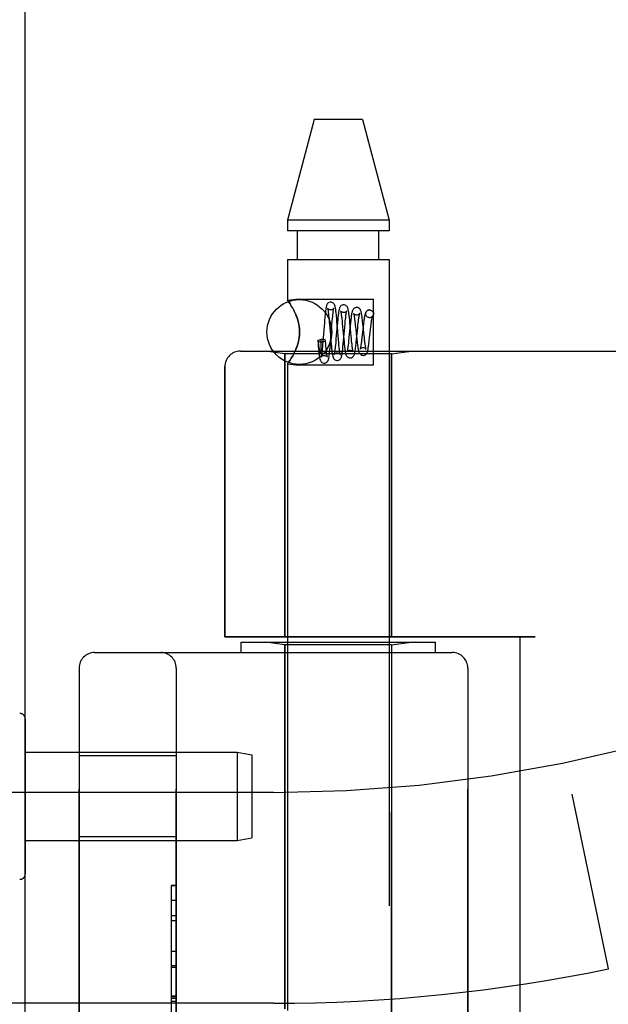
# Model space of a CAD drawing. Header units: inches. Extents: x 0 to 227, y 0 to 147.
# Tile 279 of 285: x 119.17 to 120.3, y 103.38 to 105.27. Entities that reach past the tile are written whole.
import ezdxf

# ---------------------------------------------------------------- set-up
doc = ezdxf.new("R2010")
doc.units = ezdxf.units.IN
doc.header["$LTSCALE"] = 12.466667
doc.header["$MEASUREMENT"] = 0
doc.linetypes.add('HIDDEN', pattern=[0.2, 0.1, -0.1])
doc.layers.get('0').update_dxf_attribs({"linetype": 'CONTINUOUS'})
doc.layers.add('LEFTHAND_DOOR_ASSEMBLY', color=7, linetype='CONTINUOUS')
doc.layers.add('RIGHTHAND_DOOR_ASSEMBLY', color=7, linetype='CONTINUOUS')

msp = doc.modelspace()

# ---------------------------------------------------------------- linework, layer by layer
at = {"color": 3, "linetype": 'Continuous'}
msp.add_line((119.1764, 36.2633), (119.1764, 108.0553), dxfattribs=at)
at = {"layer": 'LEFTHAND_DOOR_ASSEMBLY', "color": 8, "linetype": 'HIDDEN'}
for p, q in [((119.5916, 104.6355), (121.6554, 104.6355)), ((119.6774, 104.6303), (119.6399, 104.6355)), ((119.6774, 104.6303), (119.6774, 104.0843)), ((119.8834, 104.6303), (119.6774, 104.6303)), ((119.8834, 104.6303), (119.9209, 104.6355)), ((119.8834, 104.6303), (119.8834, 104.0843)), ((119.5616, 104.6055), (119.5616, 104.0843)), ((120.1604, 104.0843), (119.5616, 104.0843)), ((119.5929, 104.0543), (119.5929, 104.0743)), ((119.5929, 104.0743), (119.9679, 104.0743)), ((119.6774, 104.069), (119.6399, 104.0743)), ((119.6774, 103.3673), (119.6774, 104.069)), ((119.8834, 104.069), (119.6774, 104.069)), ((119.8834, 104.069), (119.9209, 104.0743)), ((119.8834, 102.4996), (119.8834, 104.069)), ((119.9679, 104.0543), (119.9679, 104.0743)), ((120.1304, 104.0843), (120.1304, 102.4843)), ((119.3104, 104.0543), (120.0004, 104.0543)), ((119.2804, 104.0243), (119.2804, 102.5443)), ((119.4679, 102.5443), (119.4679, 104.0243)), ((120.0304, 104.0243), (120.0304, 102.5443)), ((119.4679, 103.8548), (119.2804, 103.8548)), ((119.6554, 103.7843), (118.2374, 103.7843)), ((120.3014, 103.4443), (120.2316, 103.7809)), ((119.4679, 103.6988), (119.2804, 103.6988)), ((119.4579, 103.6052), (119.4579, 102.9633)), ((119.4579, 103.6052), (119.4679, 103.6052)), ((119.4679, 103.605), (119.4579, 103.605)), ((119.4579, 103.5469), (119.4679, 103.5469)), ((119.4679, 103.5367), (119.4579, 103.5367)), ((119.4679, 103.4779), (119.4579, 103.4779)), ((119.4579, 103.4477), (119.4679, 103.4477)), ((119.4579, 103.3911), (119.4679, 103.3911)), ((119.4579, 103.3909), (119.4679, 103.3909)), ((119.4679, 103.3906), (119.4579, 103.3906)), ((119.6554, 103.378), (118.6878, 103.378))]:
    msp.add_line(p, q, dxfattribs=at)
for centre, radius, start, end in [((119.5916, 104.6055), 0.03, 90, 180), ((119.6554, 106.5594), 2.7751, 270, 316.1116), ((119.3104, 104.0243), 0.03, 90, 180), ((119.4379, 104.0243), 0.03, 0, 90), ((120.0004, 104.0243), 0.03, 0, 90), ((119.6554, 106.5594), 3.1814, 270, 281.7157)]:
    msp.add_arc(centre, radius, start, end, dxfattribs=at)
at = {"layer": 'RIGHTHAND_DOOR_ASSEMBLY', "color": 8, "linetype": 'HIDDEN'}
for p, q in [((119.7339, 105.0823), (119.6824, 104.8882)), ((119.8269, 105.0823), (119.7339, 105.0823)), ((119.8269, 105.0823), (119.8784, 104.8882)), ((119.6824, 104.8882), (119.6824, 104.8673)), ((119.8784, 104.8882), (119.6824, 104.8882)), ((119.8784, 104.8882), (119.8784, 104.8673)), ((119.8784, 104.8673), (119.6824, 104.8673)), ((119.7019, 104.8123), (119.7019, 104.8673)), ((119.8589, 104.8123), (119.8589, 104.8673)), ((119.6824, 104.8123), (119.6824, 104.7337)), ((119.6824, 104.8123), (119.8784, 104.8123)), ((119.8784, 104.8123), (119.8784, 101.9643)), ((119.6824, 104.7337), (119.6984, 104.7358)), ((119.6827, 104.7333), (119.6824, 104.7337)), ((119.6984, 104.7358), (119.8484, 104.7358)), ((119.8484, 104.6088), (119.8484, 104.7358)), ((119.6984, 104.7062), (119.6955, 104.7126)), ((119.8423, 104.7147), (119.8408, 104.7148)), ((119.8409, 104.7148), (119.8423, 104.7146)), ((119.754, 104.6953), (119.7536, 104.69)), ((119.7618, 104.705), (119.7622, 104.701)), ((119.7622, 104.701), (119.7626, 104.6966)), ((119.7626, 104.6966), (119.763, 104.6918)), ((119.7682, 104.6868), (119.7689, 104.6942)), ((119.7689, 104.6942), (119.7693, 104.6987)), ((119.7774, 104.6978), (119.7769, 104.7031)), ((119.7779, 104.6922), (119.7774, 104.6978)), ((119.7872, 104.6979), (119.7876, 104.6939)), ((119.7876, 104.6939), (119.788, 104.6895)), ((119.8024, 104.6953), (119.8019, 104.7002)), ((119.8029, 104.6901), (119.8024, 104.6953)), ((119.8409, 104.6998), (119.8395, 104.7)), ((119.8408, 104.6998), (119.8395, 104.6999)), ((119.7536, 104.69), (119.7507, 104.6542)), ((119.763, 104.6918), (119.7639, 104.681)), ((119.7639, 104.681), (119.7651, 104.6663)), ((119.7655, 104.6527), (119.7682, 104.6868)), ((119.7782, 104.6848), (119.776, 104.6596)), ((119.7789, 104.6807), (119.7779, 104.6922)), ((119.7788, 104.6905), (119.7782, 104.6848)), ((119.788, 104.6895), (119.7887, 104.6824)), ((119.7887, 104.6824), (119.7899, 104.6694)), ((119.7906, 104.655), (119.7928, 104.681)), ((119.7928, 104.681), (119.7936, 104.6888)), ((119.7936, 104.6888), (119.794, 104.6935)), ((119.8034, 104.6846), (119.8011, 104.6619)), ((119.804, 104.6788), (119.8029, 104.6901)), ((119.8039, 104.6896), (119.8034, 104.6846)), ((119.8048, 104.6704), (119.804, 104.6788)), ((119.8132, 104.6858), (119.8141, 104.678)), ((119.8141, 104.678), (119.8155, 104.6639)), ((119.8157, 104.658), (119.8179, 104.6806)), ((119.8179, 104.6806), (119.8184, 104.6858)), ((119.8283, 104.6824), (119.8259, 104.6614)), ((119.828, 104.688), (119.8273, 104.6935)), ((119.8289, 104.679), (119.828, 104.688)), ((119.8298, 104.6698), (119.8289, 104.679)), ((119.8408, 104.661), (119.8426, 104.6773)), ((119.8426, 104.6773), (119.8432, 104.6823)), ((119.7409, 104.6557), (119.7414, 104.6499)), ((119.7413, 104.6565), (119.7415, 104.6538)), ((119.7477, 104.6543), (119.7476, 104.6581)), ((119.7484, 104.6581), (119.7476, 104.6581)), ((119.7563, 104.6495), (119.7558, 104.6558)), ((119.7651, 104.6663), (119.7661, 104.6546)), ((119.776, 104.6596), (119.7754, 104.6522)), ((119.7814, 104.6514), (119.7807, 104.6586)), ((119.7899, 104.6694), (119.7909, 104.6584)), ((119.7909, 104.6584), (119.7915, 104.653)), ((119.8011, 104.6619), (119.8004, 104.6551)), ((119.8057, 104.6599), (119.8048, 104.6704)), ((119.8062, 104.6552), (119.8057, 104.6599)), ((119.8155, 104.6639), (119.8161, 104.6584)), ((119.8161, 104.6584), (119.8167, 104.6531)), ((119.8259, 104.6614), (119.8254, 104.6568)), ((119.8307, 104.6613), (119.8298, 104.6698)), ((119.8313, 104.6562), (119.8307, 104.6613)), ((119.6955, 104.632), (119.6984, 104.6384)), ((119.7414, 104.6499), (119.7418, 104.6442)), ((119.7415, 104.6538), (119.7418, 104.6513)), ((119.7418, 104.6513), (119.742, 104.6492)), ((119.7418, 104.6442), (119.7423, 104.639)), ((119.742, 104.6492), (119.7423, 104.6472)), ((119.7423, 104.6472), (119.7425, 104.6455)), ((119.7425, 104.6455), (119.7427, 104.644)), ((119.7427, 104.644), (119.7429, 104.6426)), ((119.7474, 104.6385), (119.7475, 104.6392)), ((119.7474, 104.6379), (119.7474, 104.6385)), ((119.7475, 104.6408), (119.7476, 104.6417)), ((119.7475, 104.6399), (119.7475, 104.6408)), ((119.7475, 104.6392), (119.7475, 104.6399)), ((119.7476, 104.6452), (119.7477, 104.6467)), ((119.7476, 104.6439), (119.7476, 104.6452)), ((119.7476, 104.6427), (119.7476, 104.6439)), ((119.7476, 104.6417), (119.7476, 104.6427)), ((119.7477, 104.6511), (119.7477, 104.6543)), ((119.7477, 104.6483), (119.7477, 104.6511)), ((119.7477, 104.6467), (119.7477, 104.6483)), ((119.7498, 104.6436), (119.7494, 104.6398)), ((119.7502, 104.6476), (119.7498, 104.6436)), ((119.7507, 104.6542), (119.7502, 104.6476)), ((119.7567, 104.645), (119.7563, 104.6495)), ((119.7571, 104.6408), (119.7567, 104.645)), ((119.7575, 104.637), (119.7571, 104.6408)), ((119.7651, 104.647), (119.7655, 104.6527)), ((119.7661, 104.6546), (119.7666, 104.6492)), ((119.7666, 104.6492), (119.7671, 104.6441)), ((119.7754, 104.6522), (119.7749, 104.6478)), ((119.7818, 104.647), (119.7814, 104.6514)), ((119.7822, 104.6431), (119.7818, 104.647)), ((119.79, 104.6493), (119.7906, 104.655)), ((119.7915, 104.653), (119.792, 104.6478)), ((119.8004, 104.6551), (119.8, 104.6509)), ((119.8067, 104.6509), (119.8062, 104.6552)), ((119.5916, 104.6355), (121.6554, 104.6355)), ((119.6774, 104.6303), (119.6399, 104.6355)), ((119.6774, 104.0843), (119.6774, 104.6303)), ((119.8834, 104.6303), (119.6774, 104.6303)), ((119.8834, 104.6303), (119.9209, 104.6355)), ((119.8834, 104.0843), (119.8834, 104.6303)), ((119.5616, 104.0843), (119.5616, 104.6055)), ((119.6824, 104.6108), (119.6824, 101.9643)), ((119.6824, 104.6108), (119.6984, 104.6088)), ((119.6984, 104.6088), (119.8484, 104.6088)), ((119.5616, 104.0843), (120.1604, 104.0843)), ((119.5929, 104.0543), (119.5929, 104.0743)), ((119.5929, 104.0743), (119.9679, 104.0743)), ((119.6774, 104.069), (119.6399, 104.0743)), ((119.6774, 104.069), (119.6774, 103.3673)), ((119.8834, 104.069), (119.6774, 104.069)), ((119.8834, 104.069), (119.9209, 104.0743)), ((119.8834, 104.069), (119.8834, 102.4996)), ((119.9679, 104.0543), (119.9679, 104.0743)), ((120.1304, 104.0843), (120.1304, 102.4843)), ((119.3104, 104.0543), (120.0004, 104.0543)), ((119.2804, 102.5443), (119.2804, 104.0243)), ((119.4679, 104.0243), (119.4679, 102.5443)), ((120.0304, 102.5443), (120.0304, 104.0243)), ((119.1764, 103.9267), (119.1764, 103.6269)), ((119.1764, 103.8618), (119.5855, 103.8618)), ((119.5855, 103.8618), (119.5855, 103.6918)), ((119.5855, 103.8618), (119.6139, 103.8568)), ((119.4679, 103.8548), (119.2804, 103.8548)), ((119.6139, 103.8568), (119.6139, 103.6968)), ((119.6554, 103.7843), (118.2374, 103.7843)), ((120.3014, 103.4443), (120.2316, 103.7809)), ((119.1764, 103.6918), (119.5855, 103.6918)), ((119.4679, 103.6988), (119.2804, 103.6988)), ((119.5855, 103.6918), (119.6139, 103.6968)), ((119.4579, 103.6053), (119.4579, 102.9633)), ((119.4679, 103.6053), (119.4579, 103.6053)), ((119.4679, 103.5763), (119.4579, 103.5763)), ((119.4679, 103.45), (119.4579, 103.45)), ((119.4679, 103.3916), (119.4579, 103.3916)), ((119.4679, 103.3868), (119.4579, 103.3868)), ((119.6554, 103.378), (118.6878, 103.378)), ((119.4679, 103.3814), (119.4579, 103.3814))]:
    msp.add_line(p, q, dxfattribs=at)
for points in [[(119.6824, 104.7337), (119.6827, 104.7333), (119.6836, 104.732)], [(119.6926, 104.7181), (119.6898, 104.7229), (119.6873, 104.7268), (119.6852, 104.7299), (119.6836, 104.732)], [(119.6852, 104.7299), (119.6873, 104.7268), (119.6898, 104.7229)], [(119.6926, 104.7181), (119.6955, 104.7126), (119.6984, 104.7062)], [(119.7658, 104.7298), (119.7649, 104.7297), (119.7629, 104.7292), (119.7612, 104.7283), (119.7599, 104.7271), (119.759, 104.726), (119.7584, 104.7249), (119.758, 104.7239), (119.7577, 104.7229), (119.7574, 104.7219), (119.7571, 104.7208), (119.7569, 104.7197), (119.7566, 104.7184), (119.7564, 104.7169), (119.7562, 104.7154), (119.7559, 104.7136), (119.7557, 104.7118), (119.7554, 104.7098), (119.7552, 104.7076), (119.755, 104.7054), (119.7547, 104.703), (119.7545, 104.7005), (119.754, 104.6953)], [(119.7597, 104.7184), (119.7597, 104.7184), (119.7597, 104.7183), (119.7598, 104.718), (119.7599, 104.7175), (119.7601, 104.7169), (119.7602, 104.7161), (119.7604, 104.7151), (119.7606, 104.7141), (119.7608, 104.7129), (119.761, 104.7115), (119.7612, 104.7101), (119.7614, 104.7085), (119.7615, 104.7068), (119.7618, 104.705)], [(119.7658, 104.7148), (119.7647, 104.7149), (119.7632, 104.7153), (119.762, 104.716), (119.761, 104.7167), (119.7603, 104.7174), (119.7599, 104.718), (119.7597, 104.7183), (119.7597, 104.7184)], [(119.7769, 104.7031), (119.7767, 104.7056), (119.7764, 104.7079), (119.7762, 104.7101), (119.7759, 104.7122), (119.7757, 104.7141), (119.7754, 104.7158), (119.7752, 104.7174), (119.7749, 104.7188), (119.7747, 104.72), (119.7744, 104.7212), (119.7742, 104.7222), (119.7739, 104.7232), (119.7735, 104.7242), (119.7731, 104.7252), (119.7724, 104.7263), (119.7715, 104.7274), (119.7701, 104.7285), (119.7685, 104.7293), (119.7666, 104.7298), (119.7658, 104.7298)], [(119.7718, 104.718), (119.7719, 104.7183), (119.7719, 104.7185), (119.7719, 104.7184), (119.7718, 104.7181), (119.7714, 104.7176), (119.7707, 104.7168), (119.7696, 104.716), (119.7682, 104.7152), (119.7665, 104.7149), (119.7658, 104.7148)], [(119.7693, 104.6987), (119.7697, 104.7028), (119.7699, 104.7047), (119.7701, 104.7065), (119.7703, 104.7082), (119.7704, 104.7098), (119.7706, 104.7112), (119.7708, 104.7126), (119.771, 104.7138), (119.7712, 104.7149), (119.7713, 104.7159), (119.7715, 104.7167), (119.7716, 104.7174), (119.7718, 104.7179), (119.7718, 104.718)], [(119.7908, 104.7248), (119.7898, 104.7247), (119.7879, 104.7242), (119.7862, 104.7233), (119.7848, 104.7221), (119.7839, 104.7209), (119.7833, 104.7198), (119.7829, 104.7187), (119.7825, 104.7177), (119.7822, 104.7166), (119.7819, 104.7154), (119.7817, 104.7141), (119.7814, 104.7126), (119.7811, 104.711), (119.7809, 104.7093), (119.7806, 104.7074), (119.7803, 104.7053), (119.7801, 104.7031), (119.7798, 104.7008), (119.7795, 104.6984), (119.7793, 104.6958), (119.7788, 104.6905)], [(119.7848, 104.7133), (119.7848, 104.7132), (119.7849, 104.7128), (119.7851, 104.7123), (119.7852, 104.7116), (119.7854, 104.7108), (119.7856, 104.7098), (119.7858, 104.7088), (119.786, 104.7075), (119.7862, 104.7062), (119.7863, 104.7048), (119.7866, 104.7032), (119.7868, 104.7015), (119.787, 104.6998), (119.7872, 104.6979)], [(119.7908, 104.7098), (119.7897, 104.7099), (119.7883, 104.7103), (119.787, 104.7109), (119.7861, 104.7117), (119.7854, 104.7124), (119.785, 104.7129), (119.7848, 104.7132), (119.7848, 104.7133)], [(119.8019, 104.7002), (119.8016, 104.7025), (119.8014, 104.7047), (119.8011, 104.7067), (119.8009, 104.7086), (119.8006, 104.7103), (119.8003, 104.7119), (119.8001, 104.7134), (119.7998, 104.7147), (119.7995, 104.7159), (119.7993, 104.717), (119.7989, 104.7181), (119.7986, 104.7191), (119.7981, 104.7201), (119.7974, 104.7213), (119.7965, 104.7224), (119.7951, 104.7235), (119.7934, 104.7243), (119.7916, 104.7248), (119.7908, 104.7248)], [(119.7967, 104.7128), (119.7967, 104.7131), (119.7968, 104.7133), (119.7967, 104.7131), (119.7963, 104.7125), (119.7956, 104.7117), (119.7945, 104.7109), (119.793, 104.7102), (119.7915, 104.7098), (119.7908, 104.7098)], [(119.794, 104.6935), (119.7945, 104.6978), (119.7947, 104.6998), (119.7949, 104.7017), (119.7951, 104.7035), (119.7953, 104.7051), (119.7955, 104.7066), (119.7957, 104.708), (119.7959, 104.7092), (119.7961, 104.7103), (119.7963, 104.7113), (119.7965, 104.7121), (119.7966, 104.7127), (119.7967, 104.7128)], [(119.8158, 104.7198), (119.8148, 104.7197), (119.8129, 104.7192), (119.8112, 104.7183), (119.8098, 104.7171), (119.8089, 104.7159), (119.8083, 104.7147), (119.8078, 104.7135), (119.8073, 104.7123), (119.8069, 104.7108), (119.8066, 104.7092), (119.8062, 104.7074), (119.8059, 104.7055), (119.8056, 104.7035), (119.8053, 104.7013), (119.805, 104.6991), (119.8047, 104.6968), (119.8044, 104.6945), (119.8039, 104.6896)], [(119.8273, 104.6935), (119.827, 104.6961), (119.8267, 104.6985), (119.8264, 104.7007), (119.8261, 104.7028), (119.8258, 104.7047), (119.8255, 104.7065), (119.8252, 104.7081), (119.825, 104.7095), (119.8247, 104.7108), (119.8244, 104.7119), (119.824, 104.713), (119.8236, 104.7141), (119.8231, 104.7151), (119.8224, 104.7163), (119.8214, 104.7174), (119.8201, 104.7185), (119.8184, 104.7194), (119.8165, 104.7198), (119.8158, 104.7198)], [(119.8408, 104.7148), (119.8399, 104.7147), (119.8379, 104.7142), (119.8362, 104.7133), (119.8348, 104.7121), (119.8339, 104.7109), (119.8332, 104.7097), (119.8327, 104.7085), (119.8323, 104.7073), (119.8319, 104.706), (119.8315, 104.7046), (119.8312, 104.703), (119.8309, 104.7013), (119.8305, 104.6994), (119.8302, 104.6973), (119.8299, 104.6951), (119.8295, 104.6927), (119.8292, 104.6903), (119.8289, 104.6877), (119.8283, 104.6824)], [(119.8395, 104.7), (119.8389, 104.7001), (119.8371, 104.7008), (119.8356, 104.702), (119.8344, 104.7035), (119.8337, 104.7054), (119.8334, 104.7073), (119.8337, 104.7092), (119.8344, 104.711), (119.8356, 104.7126), (119.8371, 104.7138), (119.8389, 104.7145), (119.8409, 104.7148)], [(119.8423, 104.7146), (119.8429, 104.7145), (119.8446, 104.7138), (119.8462, 104.7126), (119.8474, 104.711), (119.8481, 104.7092), (119.8483, 104.7073), (119.8481, 104.7054), (119.8474, 104.7035), (119.8462, 104.702), (119.8446, 104.7008), (119.8429, 104.7001), (119.8409, 104.6998)], [(119.6984, 104.6384), (119.7, 104.6426), (119.7016, 104.647), (119.7029, 104.6516), (119.7041, 104.6564), (119.7049, 104.6615), (119.7055, 104.6669), (119.7057, 104.6723), (119.7055, 104.6777), (119.705, 104.683), (119.7041, 104.6881), (119.7029, 104.6929), (119.7016, 104.6975), (119.7001, 104.702), (119.6984, 104.7062)], [(119.6984, 104.7062), (119.7009, 104.6996), (119.7029, 104.6929), (119.7045, 104.686), (119.7054, 104.6791), (119.7057, 104.6722), (119.7054, 104.6653), (119.7044, 104.6584), (119.7029, 104.6516), (119.7009, 104.6449), (119.6984, 104.6384)], [(119.8099, 104.7082), (119.81, 104.708), (119.8101, 104.7076), (119.8102, 104.707), (119.8104, 104.7063), (119.8106, 104.7053), (119.8108, 104.7042), (119.811, 104.703), (119.8113, 104.7016), (119.8115, 104.7001), (119.8117, 104.6984), (119.812, 104.6966), (119.8122, 104.6947), (119.8125, 104.6926)], [(119.8158, 104.7048), (119.8148, 104.7049), (119.8134, 104.7052), (119.8122, 104.7058), (119.8112, 104.7066), (119.8105, 104.7072), (119.8101, 104.7078), (119.8099, 104.7081), (119.8099, 104.7082)], [(119.8215, 104.7076), (119.8216, 104.7079), (119.8217, 104.7082), (119.8217, 104.7082), (119.8215, 104.7079), (119.8211, 104.7074), (119.8204, 104.7066), (119.8193, 104.7058), (119.8179, 104.7052), (119.8164, 104.7048), (119.8158, 104.7048)], [(119.8184, 104.6858), (119.8189, 104.6905), (119.8192, 104.6928), (119.8194, 104.6949), (119.8197, 104.6968), (119.8199, 104.6987), (119.8202, 104.7004), (119.8204, 104.702), (119.8206, 104.7034), (119.8208, 104.7047), (119.8211, 104.7057), (119.8213, 104.7067), (119.8214, 104.7074), (119.8215, 104.7076)], [(119.8465, 104.703), (119.8465, 104.7031), (119.8465, 104.7029), (119.8462, 104.7025), (119.8457, 104.7019), (119.8447, 104.7011), (119.8433, 104.7003), (119.8416, 104.6999), (119.8408, 104.6998)], [(119.8432, 104.6823), (119.8438, 104.6868), (119.844, 104.6889), (119.8443, 104.6909), (119.8445, 104.6928), (119.8448, 104.6946), (119.8451, 104.6962), (119.8453, 104.6976), (119.8455, 104.699), (119.8458, 104.7001), (119.846, 104.7011), (119.8462, 104.7019), (119.8463, 104.7025), (119.8465, 104.7029), (119.8465, 104.703)], [(119.7807, 104.6586), (119.7796, 104.6721), (119.7794, 104.6749), (119.7789, 104.6807)], [(119.8125, 104.6926), (119.813, 104.6882), (119.8132, 104.6858)], [(119.7413, 104.6565), (119.7409, 104.6559), (119.7409, 104.6557)], [(119.7409, 104.6557), (119.741, 104.6554), (119.7415, 104.6549), (119.7423, 104.6544), (119.7435, 104.654), (119.745, 104.6537), (119.7466, 104.6535), (119.7484, 104.6534)], [(119.7413, 104.6565), (119.7429, 104.6569), (119.7445, 104.6572), (119.7461, 104.6577), (119.7476, 104.6581)], [(119.7558, 104.6558), (119.7556, 104.6564), (119.7549, 104.6569), (119.7537, 104.6574), (119.7521, 104.6578), (119.7504, 104.658), (119.7484, 104.6581)], [(119.7484, 104.6534), (119.7504, 104.6535), (119.7521, 104.6538), (119.7537, 104.6541), (119.7549, 104.6546), (119.7556, 104.6552), (119.7558, 104.6558), (119.7558, 104.6558)], [(119.8033, 104.6223), (119.8041, 104.6223), (119.806, 104.6228), (119.8077, 104.6236), (119.809, 104.6248), (119.81, 104.6259), (119.8107, 104.6271), (119.8112, 104.6283), (119.8116, 104.6294), (119.812, 104.6307), (119.8123, 104.6321), (119.8126, 104.6337), (119.8129, 104.6355), (119.8133, 104.6374), (119.8136, 104.6396), (119.8139, 104.6419), (119.8142, 104.6444), (119.8145, 104.647), (119.8148, 104.6496), (119.8151, 104.6524), (119.8157, 104.658)], [(119.8254, 104.6568), (119.8249, 104.6527), (119.8246, 104.6508), (119.8244, 104.649), (119.8241, 104.6473), (119.8239, 104.6458), (119.8237, 104.6444), (119.8235, 104.6431), (119.8232, 104.642), (119.823, 104.6411), (119.8228, 104.6403), (119.8227, 104.6397), (119.8226, 104.6395)], [(119.8283, 104.6273), (119.829, 104.6273), (119.8309, 104.6278), (119.8326, 104.6286), (119.8339, 104.6297), (119.8349, 104.6308), (119.8356, 104.6319), (119.8361, 104.633), (119.8365, 104.634), (119.8369, 104.6351), (119.8372, 104.6363), (119.8375, 104.6376), (119.8378, 104.639), (119.8381, 104.6406), (119.8384, 104.6424), (119.8387, 104.6443), (119.839, 104.6463), (119.8393, 104.6485), (119.8396, 104.6508), (119.8399, 104.6532), (119.8402, 104.6557), (119.8408, 104.661)], [(119.8341, 104.639), (119.8341, 104.6391), (119.8339, 104.6394), (119.8338, 104.6401), (119.8336, 104.6409), (119.8334, 104.6419), (119.8331, 104.6431), (119.8329, 104.6444), (119.8327, 104.646), (119.8324, 104.6477), (119.8321, 104.6496), (119.8319, 104.6516), (119.8316, 104.6538), (119.8313, 104.6562)], [(119.6984, 104.6384), (119.6955, 104.632), (119.6926, 104.6265), (119.6898, 104.6217), (119.6873, 104.6178), (119.6852, 104.6147)], [(119.7423, 104.639), (119.7426, 104.6366), (119.7428, 104.6343), (119.743, 104.6322), (119.7433, 104.6302), (119.7435, 104.6283), (119.7437, 104.6266), (119.744, 104.6251), (119.7442, 104.6237), (119.7444, 104.6224), (119.7447, 104.6212), (119.7449, 104.6201), (119.7452, 104.6191), (119.7455, 104.6182), (119.7459, 104.6172), (119.7465, 104.6161), (119.7474, 104.615), (119.7487, 104.6138), (119.7504, 104.6129), (119.7523, 104.6124), (119.7533, 104.6123)], [(119.7429, 104.6426), (119.743, 104.642), (119.7431, 104.6414), (119.7432, 104.6408), (119.7433, 104.6403), (119.7434, 104.6398), (119.7434, 104.6393), (119.7435, 104.6389), (119.7436, 104.6385), (119.7437, 104.6381), (119.7437, 104.6377), (119.7438, 104.6374), (119.7439, 104.6371), (119.744, 104.6367), (119.744, 104.6365), (119.7441, 104.6362), (119.7442, 104.6359), (119.7442, 104.6357), (119.7443, 104.6354), (119.7443, 104.6352), (119.7444, 104.635), (119.7445, 104.6348), (119.7445, 104.6346), (119.7446, 104.6344), (119.7447, 104.6342), (119.7447, 104.634), (119.7448, 104.6338), (119.7449, 104.6336), (119.7449, 104.6335), (119.745, 104.6333), (119.7451, 104.6332), (119.7451, 104.633), (119.7452, 104.6329), (119.7453, 104.6328), (119.7453, 104.6327), (119.7454, 104.6326), (119.7455, 104.6325), (119.7456, 104.6324), (119.7456, 104.6323), (119.7457, 104.6323), (119.7458, 104.6323), (119.7459, 104.6322), (119.7461, 104.6323), (119.7462, 104.6324), (119.7464, 104.6325), (119.7465, 104.6327), (119.7466, 104.6329), (119.7466, 104.633), (119.7467, 104.6332), (119.7467, 104.6334), (119.7468, 104.6335), (119.7468, 104.6337), (119.7469, 104.6338), (119.7469, 104.6339), (119.7469, 104.6341), (119.7469, 104.6342), (119.747, 104.6343), (119.747, 104.6345), (119.747, 104.6346), (119.747, 104.6347), (119.7471, 104.6348), (119.7471, 104.635), (119.7471, 104.6351), (119.7471, 104.6352), (119.7471, 104.6354), (119.7472, 104.6355), (119.7472, 104.6357), (119.7472, 104.6358), (119.7472, 104.636), (119.7472, 104.6362), (119.7473, 104.6364), (119.7473, 104.6366), (119.7473, 104.6368), (119.7473, 104.637), (119.7473, 104.6372), (119.7473, 104.6374), (119.7474, 104.6379)], [(119.7494, 104.6398), (119.7491, 104.6364), (119.7489, 104.6348), (119.7487, 104.6333), (119.7486, 104.6319), (119.7484, 104.6306), (119.7482, 104.6294), (119.7481, 104.6282), (119.7479, 104.6272), (119.7478, 104.6263), (119.7476, 104.6255), (119.7475, 104.6249), (119.7474, 104.6243), (119.7473, 104.6239), (119.7472, 104.6238)], [(119.7533, 104.6123), (119.7542, 104.6123), (119.756, 104.6128), (119.7577, 104.6137), (119.759, 104.6148), (119.7599, 104.6159), (119.7606, 104.6169), (119.761, 104.6179), (119.7613, 104.6189), (119.7616, 104.6199), (119.7619, 104.6209), (119.7621, 104.6221), (119.7624, 104.6233), (119.7626, 104.6247), (119.7629, 104.6263), (119.7631, 104.628), (119.7633, 104.6299), (119.7636, 104.632), (119.7638, 104.6341), (119.7641, 104.6365), (119.7643, 104.6389), (119.7646, 104.6415), (119.7651, 104.647)], [(119.7595, 104.6236), (119.7595, 104.6236), (119.7594, 104.6238), (119.7593, 104.6242), (119.7592, 104.6247), (119.759, 104.6254), (119.7589, 104.6262), (119.7587, 104.6271), (119.7586, 104.6281), (119.7584, 104.6293), (119.7582, 104.6306), (119.758, 104.632), (119.7579, 104.6336), (119.7577, 104.6352), (119.7575, 104.637)], [(119.7671, 104.6441), (119.7674, 104.6417), (119.7676, 104.6395), (119.7679, 104.6374), (119.7681, 104.6354), (119.7683, 104.6335), (119.7686, 104.6318), (119.7688, 104.6303), (119.7691, 104.6288), (119.7693, 104.6275), (119.7696, 104.6264), (119.7698, 104.6253), (119.7701, 104.6242), (119.7705, 104.6233), (119.7709, 104.6223), (119.7715, 104.6212), (119.7724, 104.62), (119.7737, 104.6188), (119.7754, 104.6179), (119.7774, 104.6174), (119.7783, 104.6173)], [(119.7749, 104.6478), (119.7745, 104.6437), (119.7743, 104.6419), (119.7741, 104.6401), (119.7739, 104.6385), (119.7737, 104.6369), (119.7735, 104.6355), (119.7733, 104.6342), (119.7731, 104.633), (119.773, 104.632), (119.7728, 104.631), (119.7726, 104.6303), (119.7725, 104.6296), (119.7724, 104.6291), (119.7723, 104.629)], [(119.7783, 104.6173), (119.7791, 104.6173), (119.781, 104.6178), (119.7827, 104.6186), (119.784, 104.6198), (119.7849, 104.6209), (119.7856, 104.622), (119.7861, 104.623), (119.7864, 104.6241), (119.7868, 104.6251), (119.787, 104.6263), (119.7873, 104.6276), (119.7876, 104.6291), (119.7879, 104.6307), (119.7881, 104.6325), (119.7884, 104.6345), (119.7887, 104.6366), (119.789, 104.6389), (119.7892, 104.6413), (119.7895, 104.6439), (119.79, 104.6493)], [(119.7844, 104.6287), (119.7843, 104.6288), (119.7843, 104.629), (119.7842, 104.6294), (119.784, 104.63), (119.7839, 104.6307), (119.7837, 104.6316), (119.7835, 104.6326), (119.7834, 104.6337), (119.7832, 104.635), (119.783, 104.6364), (119.7828, 104.6379), (119.7826, 104.6395), (119.7824, 104.6412), (119.7822, 104.6431)], [(119.792, 104.6478), (119.7923, 104.6454), (119.7926, 104.643), (119.7929, 104.6409), (119.7931, 104.6388), (119.7934, 104.6369), (119.7937, 104.6352), (119.794, 104.6336), (119.7943, 104.6321), (119.7946, 104.6308), (119.795, 104.6296), (119.7953, 104.6285), (119.7958, 104.6274), (119.7964, 104.6262), (119.7973, 104.625), (119.7987, 104.6238), (119.8004, 104.6229), (119.8023, 104.6224), (119.8033, 104.6223)], [(119.7975, 104.6342), (119.7974, 104.634), (119.7973, 104.6339), (119.7974, 104.6339), (119.7975, 104.6342), (119.798, 104.6348), (119.7986, 104.6355), (119.7996, 104.6362), (119.8009, 104.6368), (119.8023, 104.6372), (119.8033, 104.6373)], [(119.8, 104.6509), (119.7996, 104.6472), (119.7993, 104.6454), (119.7991, 104.6438), (119.7989, 104.6423), (119.7987, 104.6409), (119.7985, 104.6396), (119.7983, 104.6384), (119.7982, 104.6373), (119.798, 104.6364), (119.7978, 104.6355), (119.7976, 104.6349), (119.7975, 104.6344), (119.7975, 104.6342)], [(119.8033, 104.6373), (119.8042, 104.6372), (119.806, 104.6367), (119.8074, 104.6359), (119.8084, 104.6351), (119.8089, 104.6344), (119.8092, 104.634), (119.8093, 104.6338), (119.8092, 104.6339)], [(119.8092, 104.6339), (119.8092, 104.6339), (119.8091, 104.6342), (119.809, 104.6346), (119.8089, 104.6352), (119.8087, 104.636), (119.8085, 104.6369), (119.8083, 104.638), (119.8081, 104.6392), (119.8079, 104.6405), (119.8077, 104.642), (119.8075, 104.6436), (119.8073, 104.6452), (119.8071, 104.647), (119.8069, 104.6489), (119.8067, 104.6509)], [(119.8167, 104.6531), (119.817, 104.6506), (119.8173, 104.6482), (119.8176, 104.646), (119.8179, 104.6439), (119.8183, 104.642), (119.8186, 104.6402), (119.8189, 104.6386), (119.8192, 104.6371), (119.8195, 104.6358), (119.8199, 104.6346), (119.8203, 104.6334), (119.8208, 104.6323), (119.8214, 104.6312), (119.8224, 104.63), (119.8237, 104.6288), (119.8254, 104.6279), (119.8274, 104.6274), (119.8283, 104.6273)], [(119.8226, 104.6395), (119.8226, 104.6392), (119.8225, 104.639), (119.8225, 104.6391), (119.8227, 104.6393), (119.8231, 104.6399), (119.8237, 104.6406), (119.8248, 104.6413), (119.8261, 104.6419), (119.8277, 104.6423), (119.8283, 104.6423)], [(119.8283, 104.6423), (119.8292, 104.6422), (119.8309, 104.6418), (119.8322, 104.641), (119.8332, 104.6402), (119.8338, 104.6395), (119.834, 104.6391), (119.8341, 104.639), (119.8341, 104.639)], [(119.6827, 104.6113), (119.6836, 104.6126), (119.6852, 104.6147), (119.6873, 104.6178), (119.6898, 104.6217), (119.6926, 104.6265)], [(119.7472, 104.6238), (119.7472, 104.6237), (119.7472, 104.6236), (119.7472, 104.6237), (119.7474, 104.6241), (119.7478, 104.6246), (119.7485, 104.6254), (119.7495, 104.6261), (119.7507, 104.6268), (119.7522, 104.6272), (119.7533, 104.6273)], [(119.7533, 104.6273), (119.7543, 104.6272), (119.7561, 104.6267), (119.7575, 104.6259), (119.7585, 104.625), (119.7591, 104.6242), (119.7594, 104.6238), (119.7595, 104.6236)], [(119.7723, 104.629), (119.7723, 104.6288), (119.7722, 104.6287), (119.7723, 104.6288), (119.7725, 104.6291), (119.7728, 104.6297), (119.7735, 104.6304), (119.7745, 104.6311), (119.7758, 104.6318), (119.7773, 104.6322), (119.7783, 104.6323)], [(119.7783, 104.6323), (119.7793, 104.6322), (119.7811, 104.6317), (119.7825, 104.6309), (119.7835, 104.63), (119.784, 104.6293), (119.7843, 104.6289), (119.7844, 104.6287), (119.7844, 104.6287)], [(119.6836, 104.6126), (119.6827, 104.6113), (119.6824, 104.6108)]]:
    msp.add_lwpolyline(points, dxfattribs=at)
msp.add_circle((119.7054, 104.6723), 0.0625, dxfattribs=at)
for centre, radius, start, end in [((119.5916, 104.6055), 0.03, 90, 180), ((119.6554, 106.5594), 2.7751, 270, 316.1116), ((119.3104, 104.0243), 0.03, 90, 180), ((119.4379, 104.0243), 0.03, 0, 90), ((120.0004, 104.0243), 0.03, 0, 90), ((119.1664, 103.9267), 0.01, 360, 93.2246), ((119.1664, 103.6269), 0.01, 266.7754, 0), ((119.6554, 106.5594), 3.1814, 270, 281.7157)]:
    msp.add_arc(centre, radius, start, end, dxfattribs=at)

doc.saveas('drawing.dxf')
